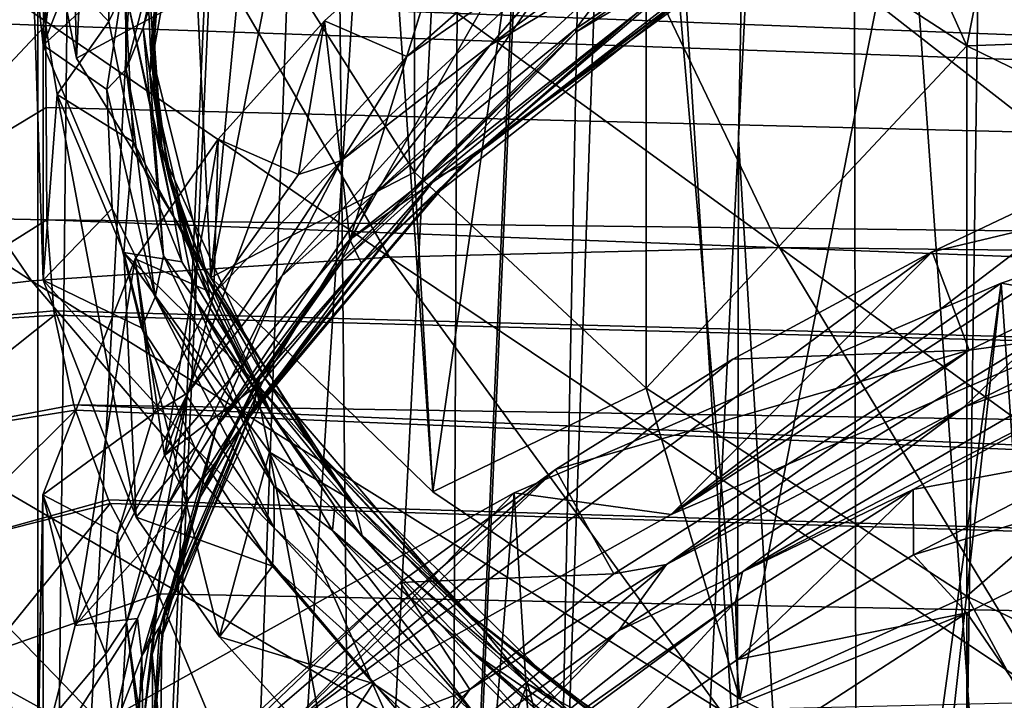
# Model space of a CAD drawing. Header units: metres. Extents: x -24 to 24, y -69 to 184.
# Tile 368 of 656: x -11.517 to -10.135, y 126.945 to 127.901. Entities that reach past the tile are written whole.
import ezdxf

# ---------------------------------------------------------------- set-up
doc = ezdxf.new("R2010")
doc.units = ezdxf.units.M
for name, color, linetype in [('1052', 7, 'CONTINUOUS'), ('1075', 7, 'CONTINUOUS'), ('1103', 7, 'CONTINUOUS'), ('1252', 7, 'CONTINUOUS'), ('1288', 7, 'CONTINUOUS'), ('1525', 7, 'CONTINUOUS'), ('1772', 7, 'CONTINUOUS'), ('1880', 7, 'CONTINUOUS'), ('2529', 7, 'CONTINUOUS'), ('2942', 7, 'CONTINUOUS'), ('367', 7, 'CONTINUOUS'), ('369', 7, 'CONTINUOUS'), ('373', 7, 'CONTINUOUS'), ('3745', 7, 'CONTINUOUS'), ('382', 7, 'CONTINUOUS'), ('3964', 2, 'CONTINUOUS'), ('3978', 7, 'CONTINUOUS'), ('417', 2, 'CONTINUOUS'), ('418', 3, 'CONTINUOUS'), ('419', 2, 'CONTINUOUS'), ('427', 2, 'CONTINUOUS'), ('434', 7, 'CONTINUOUS'), ('472', 7, 'CONTINUOUS'), ('475', 7, 'CONTINUOUS'), ('489', 7, 'CONTINUOUS'), ('490', 7, 'CONTINUOUS'), ('491', 7, 'CONTINUOUS'), ('513', 7, 'CONTINUOUS'), ('554', 2, 'CONTINUOUS'), ('563', 2, 'CONTINUOUS')]:
    doc.layers.add(name, color=color, linetype=linetype)

msp = doc.modelspace()

# ---------------------------------------------------------------- linework, layer by layer
at = {"layer": '1052'}
for points in [[(-11.159185, 127.996671, 220.529957), (-10.962562, 128.459011, 219.164473), (-10.962564, 127.686271, 219.37153)], [(-10.962562, 128.459011, 219.164473), (-10.637444, 128.155935, 218.033377), (-10.962564, 127.686271, 219.37153)], [(-10.962564, 127.686271, 219.37153), (-10.637444, 128.155935, 218.033377), (-10.637447, 127.383197, 218.24044)], [(-10.637444, 128.155935, 218.033377), (-10.187542, 127.863679, 216.942661), (-10.637447, 127.383197, 218.24044)], [(-10.637447, 127.383197, 218.24044), (-10.187542, 127.863679, 216.942661), (-10.187557, 127.090947, 217.149751)], [(-10.187542, 127.863679, 216.942661), (-9.618159, 127.585719, 215.905301), (-10.187557, 127.090947, 217.149751)], [(-10.187557, 127.090947, 217.149751), (-9.618159, 127.585719, 215.905301), (-9.618168, 126.812982, 216.112369)]]:
    msp.add_3dface(points, dxfattribs=at)
at = {"layer": '1075'}
for points in [[(-10.187542, 127.863679, 216.942661), (-10.637444, 128.155935, 218.033377), (-10.45872, 128.468851, 219.201197)], [(-10.127065, 128.169659, 218.084595), (-10.187542, 127.863679, 216.942661), (-10.45872, 128.468851, 219.201197)], [(-9.668103, 127.881972, 217.010933), (-10.187542, 127.863679, 216.942661), (-10.127065, 128.169659, 218.084595)], [(-9.618159, 127.585719, 215.905301), (-10.187542, 127.863679, 216.942661), (-9.668103, 127.881972, 217.010933)]]:
    msp.add_3dface(points, dxfattribs=at)
at = {"layer": '1103'}
for points in [[(-11.5, 128.157453, 221.743451), (-11.159185, 127.996671, 220.529957), (-11.437002, 127.846333, 220.582334)], [(-11.437002, 127.846333, 220.582334), (-11.159185, 127.996671, 220.529957), (-11.248697, 127.538621, 219.433938)], [(-11.159185, 127.996671, 220.529957), (-10.962564, 127.686271, 219.37153), (-11.248697, 127.538621, 219.433938)], [(-11.248697, 127.538621, 219.433938), (-10.962564, 127.686271, 219.37153), (-10.93715, 127.237689, 218.310845)], [(-10.962564, 127.686271, 219.37153), (-10.637447, 127.383197, 218.24044), (-10.93715, 127.237689, 218.310845)], [(-10.93715, 127.237689, 218.310845), (-10.637447, 127.383197, 218.24044), (-10.505773, 126.946835, 217.225361)], [(-10.637447, 127.383197, 218.24044), (-10.187557, 127.090947, 217.149751), (-10.505773, 126.946835, 217.225361)], [(-10.505773, 126.946835, 217.225361), (-10.187557, 127.090947, 217.149751), (-9.959292, 126.669244, 216.189378)], [(-10.187557, 127.090947, 217.149751), (-9.618168, 126.812982, 216.112369), (-9.959292, 126.669244, 216.189378)]]:
    msp.add_3dface(points, dxfattribs=at)
at = {"layer": '1252'}
for points in [[(-11.354155, 128.195066, 223.623474), (-11.369006, 127.970337, 222.606143), (-11.483809, 127.864701, 222.453432)], [(-10.866533, 127.721102, 225.414795), (-10.649604, 127.910661, 226.302717), (-10.42909, 128.038806, 226.531085)], [(-11.369006, 127.970337, 222.606143), (-11.394799, 127.802624, 222.011575), (-11.483809, 127.864701, 222.453432)], [(-11.053386, 127.591751, 225.180732), (-10.649604, 127.910661, 226.302717), (-10.866533, 127.721102, 225.414795)], [(-11.483809, 127.864701, 222.453432), (-11.387176, 127.635616, 221.419042), (-11.483967, 127.53465, 221.281882)], [(-11.394799, 127.802624, 222.011575), (-11.387176, 127.635616, 221.419042), (-11.483809, 127.864701, 222.453432)], [(-11.037241, 127.558186, 224.841051), (-11.053386, 127.591751, 225.180732), (-10.866533, 127.721102, 225.414795)], [(-11.387176, 127.635616, 221.419042), (-11.345983, 127.467712, 220.823865), (-11.483967, 127.53465, 221.281882)], [(-11.313654, 127.288594, 224.110849), (-11.053386, 127.591751, 225.180732), (-11.175098, 127.393347, 224.259722)], [(-11.175098, 127.393347, 224.259722), (-11.053386, 127.591751, 225.180732), (-11.037241, 127.558186, 224.841051)], [(-11.483967, 127.53465, 221.281882), (-11.270893, 127.299816, 220.22992), (-11.353281, 127.201999, 220.103747)], [(-11.345983, 127.467712, 220.823865), (-11.270893, 127.299816, 220.22992), (-11.483967, 127.53465, 221.281882)], [(-11.279961, 127.227062, 223.672018), (-11.313654, 127.288594, 224.110849), (-11.175098, 127.393347, 224.259722)], [(-11.270893, 127.299816, 220.22992), (-11.162233, 127.133007, 219.640659), (-11.353281, 127.201999, 220.103747)], [(-11.438861, 127.049883, 223.266257), (-11.313654, 127.288594, 224.110849), (-11.279961, 127.227062, 223.672018)], [(-11.351585, 127.059583, 223.078893), (-11.438861, 127.049883, 223.266257), (-11.279961, 127.227062, 223.672018)], [(-11.353281, 127.201999, 220.103747), (-11.162233, 127.133007, 219.640659), (-11.23643, 127.034004, 219.510134)], [(-11.162233, 127.133007, 219.640659), (-11.020618, 126.96813, 219.058926), (-11.23643, 127.034004, 219.510134)], [(-11.389484, 126.891506, 222.483162), (-11.492978, 126.837456, 222.513126), (-11.351585, 127.059583, 223.078893)], [(-11.492978, 126.837456, 222.513126), (-11.438861, 127.049883, 223.266257), (-11.351585, 127.059583, 223.078893)], [(-11.23643, 127.034004, 219.510134), (-11.020618, 126.96813, 219.058926), (-11.086684, 126.868342, 218.925691)], [(-11.020618, 126.96813, 219.058926), (-10.846375, 126.805431, 218.485927), (-11.086684, 126.868342, 218.925691)]]:
    msp.add_3dface(points, dxfattribs=at)
at = {"layer": '1288'}
for points in [[(-10.736153, 127.88286, 225.564659), (-10.28173, 128.195193, 226.660963), (-10.736004, 127.887811, 225.563791)], [(-10.736004, 127.887811, 225.563791), (-10.28173, 128.195193, 226.660963), (-10.281459, 128.200183, 226.660233)], [(-11.064645, 127.559904, 224.427289), (-10.736153, 127.88286, 225.564659), (-11.064609, 127.564778, 224.426152)], [(-11.064609, 127.564778, 224.426152), (-10.736153, 127.88286, 225.564659), (-10.736004, 127.887811, 225.563791)], [(-11.180435, 127.395585, 223.847196), (-11.064645, 127.559904, 224.427289), (-11.180428, 127.400427, 223.845944)], [(-11.180428, 127.400427, 223.845944), (-11.064645, 127.559904, 224.427289), (-11.064609, 127.564778, 224.426152)], [(-11.263358, 127.235022, 223.260956), (-11.180435, 127.395585, 223.847196), (-11.180428, 127.400427, 223.845944)], [(-11.263354, 127.230202, 223.262285), (-11.180435, 127.395585, 223.847196), (-11.263358, 127.235022, 223.260956)], [(-11.313264, 127.068892, 222.672441), (-11.313261, 127.064078, 222.673791), (-11.263358, 127.235022, 223.260956)], [(-11.313261, 127.064078, 222.673791), (-11.263354, 127.230202, 223.262285), (-11.263358, 127.235022, 223.260956)], [(-11.33, 126.90177, 222.07991), (-11.313261, 127.064078, 222.673791), (-11.313264, 127.068892, 222.672441)], [(-11.33, 126.896941, 222.081204), (-11.313261, 127.064078, 222.673791), (-11.33, 126.90177, 222.07991)]]:
    msp.add_3dface(points, dxfattribs=at)
at = {"layer": '1525'}
for points in [[(-11.329631, 127.892526, 221.909139), (-11.307331, 128.06218, 222.5106), (-11.317915, 128.014547, 222.323353)], [(-11.329564, 127.845546, 221.724128), (-11.329631, 127.892526, 221.909139), (-11.317915, 128.014547, 222.323353)], [(-11.317392, 127.722636, 221.306758), (-11.329631, 127.892526, 221.909139), (-11.329564, 127.845546, 221.724128)], [(-11.307043, 127.676813, 221.125928), (-11.317392, 127.722636, 221.306758), (-11.329564, 127.845546, 221.724128)], [(-11.270812, 127.553601, 220.707865), (-11.317392, 127.722636, 221.306758), (-11.307043, 127.676813, 221.125928)], [(-11.25059, 127.508813, 220.530938), (-11.270812, 127.553601, 220.707865), (-11.307043, 127.676813, 221.125928)], [(-11.189773, 127.384801, 220.110755), (-11.270812, 127.553601, 220.707865), (-11.25059, 127.508813, 220.530938)], [(-11.159969, 127.341024, 219.937728), (-11.189773, 127.384801, 220.110755), (-11.25059, 127.508813, 220.530938)], [(-11.074371, 127.216891, 219.517896), (-11.189773, 127.384801, 220.110755), (-11.159969, 127.341024, 219.937728)], [(-11.035541, 127.174494, 219.350039), (-11.074371, 127.216891, 219.517896), (-11.159969, 127.341024, 219.937728)], [(-10.92531, 127.050954, 218.932988), (-11.074371, 127.216891, 219.517896), (-11.035541, 127.174494, 219.350039)], [(-10.87798, 127.010083, 218.770771), (-10.92531, 127.050954, 218.932988), (-11.035541, 127.174494, 219.350039)], [(-10.742912, 126.887278, 218.35698), (-10.92531, 127.050954, 218.932988), (-10.87798, 127.010083, 218.770771)], [(-10.687433, 126.847912, 218.200315), (-10.742912, 126.887278, 218.35698), (-10.87798, 127.010083, 218.770771)]]:
    msp.add_3dface(points, dxfattribs=at)
at = {"layer": '1772'}
for points in [[(-11.391856, 128.066361, 222.086233), (-11.499388, 128.0088, 221.660474), (-11.39171, 127.8981, 221.489028)], [(-10.907377, 128.061914, 225.541652), (-11.088961, 127.898867, 224.967352), (-10.973542, 127.848644, 225.008782)], [(-10.788034, 128.012185, 225.584432), (-10.907377, 128.061914, 225.541652), (-10.973542, 127.848644, 225.008782)], [(-11.499388, 128.0088, 221.660474), (-11.464294, 127.795302, 220.903026), (-11.39171, 127.8981, 221.489028)], [(-11.39171, 127.8981, 221.489028), (-11.464294, 127.795302, 220.903026), (-11.357568, 127.729135, 220.890019)], [(-11.088961, 127.898867, 224.967352), (-11.238401, 127.732992, 224.382144), (-11.125724, 127.683021, 224.424839)], [(-10.973542, 127.848644, 225.008782), (-11.088961, 127.898867, 224.967352), (-11.125724, 127.683021, 224.424839)], [(-11.464294, 127.795302, 220.903026), (-11.370538, 127.573722, 220.118445), (-11.357568, 127.729135, 220.890019)], [(-11.357568, 127.729135, 220.890019), (-11.370538, 127.573722, 220.118445), (-11.289311, 127.560408, 220.292779)], [(-11.238401, 127.732992, 224.382144), (-11.354943, 127.564656, 223.78731), (-11.244159, 127.515964, 223.83489)], [(-11.125724, 127.683021, 224.424839), (-11.238401, 127.732992, 224.382144), (-11.244159, 127.515964, 223.83489)], [(-9.562985, 127.734891, 228.273575), (-10.235805, 127.574766, 227.4165), (-10.183968, 127.436601, 227.231284)], [(-9.925321, 127.721865, 227.943127), (-10.235805, 127.574766, 227.4165), (-9.562985, 127.734891, 228.273575)], [(-11.289311, 127.560408, 220.292779), (-11.370538, 127.573722, 220.118445), (-11.187034, 127.39251, 219.699404)], [(-11.370538, 127.573722, 220.118445), (-11.166274, 127.293256, 219.127661), (-11.187034, 127.39251, 219.699404)], [(-10.235805, 127.574766, 227.4165), (-10.515785, 127.423658, 226.87483), (-10.183968, 127.436601, 227.231284)], [(-11.354943, 127.564656, 223.78731), (-11.484297, 127.233114, 222.61308), (-11.32879, 127.347751, 223.239917)], [(-11.244159, 127.515964, 223.83489), (-11.354943, 127.564656, 223.78731), (-11.32879, 127.347751, 223.239917)], [(-10.183968, 127.436601, 227.231284), (-10.764854, 127.268775, 226.318952), (-10.683011, 127.122193, 226.12846)], [(-10.515785, 127.423658, 226.87483), (-10.764854, 127.268775, 226.318952), (-10.183968, 127.436601, 227.231284)], [(-11.187034, 127.39251, 219.699404), (-11.166274, 127.293256, 219.127661), (-11.050941, 127.225968, 219.111761)], [(-11.32879, 127.347751, 223.239917), (-11.484297, 127.233114, 222.61308), (-11.379479, 127.178656, 222.640897)], [(-11.166274, 127.293256, 219.127661), (-10.804054, 126.968345, 217.98324), (-11.050941, 127.225968, 219.111761)], [(-10.764854, 127.268775, 226.318952), (-10.982822, 127.1101, 225.748802), (-10.683011, 127.122193, 226.12846)], [(-11.379479, 127.178656, 222.640897), (-11.484297, 127.233114, 222.61308), (-11.396003, 127.009997, 222.042493)], [(-11.484297, 127.233114, 222.61308), (-11.483892, 126.90519, 221.449076), (-11.396003, 127.009997, 222.042493)], [(-11.050941, 127.225968, 219.111761), (-10.804054, 126.968345, 217.98324), (-10.881405, 127.061351, 218.531861)], [(-10.683011, 127.122193, 226.12846), (-10.982822, 127.1101, 225.748802), (-10.884877, 126.959996, 225.558026)], [(-10.982822, 127.1101, 225.748802), (-11.309852, 126.797338, 224.623163), (-10.884877, 126.959996, 225.558026)], [(-10.881405, 127.061351, 218.531861), (-10.804054, 126.968345, 217.98324), (-10.678984, 126.899246, 217.961768)], [(-11.396003, 127.009997, 222.042493), (-11.483892, 126.90519, 221.449076), (-11.37861, 126.84143, 221.444443)], [(-10.804054, 126.968345, 217.98324), (-10.571565, 126.807641, 217.418632), (-10.678984, 126.899246, 217.961768)], [(-10.884877, 126.959996, 225.558026), (-11.309852, 126.797338, 224.623163), (-11.053769, 126.795363, 224.978051)]]:
    msp.add_3dface(points, dxfattribs=at)
at = {"layer": '1880'}
for points in [[(-10.736004, 127.887811, 225.563791), (-10.281459, 128.200183, 226.660233), (-10.669194, 127.976458, 225.752633)], [(-10.43251, 128.182817, 226.358861), (-10.856731, 127.864509, 225.240421), (-10.669194, 127.976458, 225.752633)], [(-10.43251, 128.182817, 226.358861), (-10.71581, 128.027071, 225.711299), (-10.856731, 127.864509, 225.240421)], [(-11.289566, 128.17867, 222.781193), (-11.341447, 128.039426, 222.168143), (-11.333093, 127.858846, 221.647439)], [(-11.317915, 128.014547, 222.323353), (-11.289566, 128.17867, 222.781193), (-11.333093, 127.858846, 221.647439)], [(-11.391856, 128.066361, 222.086233), (-11.39171, 127.8981, 221.489028), (-11.369067, 127.945466, 221.732882)], [(-11.341447, 128.039426, 222.168143), (-11.369067, 127.945466, 221.732882), (-11.319831, 127.719956, 221.035406)], [(-11.341447, 128.039426, 222.168143), (-11.319831, 127.719956, 221.035406), (-11.333093, 127.858846, 221.647439)], [(-10.71581, 128.027071, 225.711299), (-11.065034, 127.702803, 224.569597), (-10.856731, 127.864509, 225.240421)], [(-10.71581, 128.027071, 225.711299), (-10.973542, 127.848644, 225.008782), (-11.065034, 127.702803, 224.569597)], [(-10.788034, 128.012185, 225.584432), (-10.973542, 127.848644, 225.008782), (-10.71581, 128.027071, 225.711299)], [(-11.329564, 127.845546, 221.724128), (-11.317915, 128.014547, 222.323353), (-11.333093, 127.858846, 221.647439)], [(-10.669194, 127.976458, 225.752633), (-10.856731, 127.864509, 225.240421), (-11.021096, 127.654042, 224.617774)], [(-10.736004, 127.887811, 225.563791), (-10.669194, 127.976458, 225.752633), (-11.021096, 127.654042, 224.617774)], [(-11.39171, 127.8981, 221.489028), (-11.357568, 127.729135, 220.890019), (-11.369067, 127.945466, 221.732882)], [(-11.369067, 127.945466, 221.732882), (-11.300319, 127.623527, 220.59179), (-11.319831, 127.719956, 221.035406)], [(-11.369067, 127.945466, 221.732882), (-11.357568, 127.729135, 220.890019), (-11.300319, 127.623527, 220.59179)], [(-11.064609, 127.564778, 224.426152), (-10.736004, 127.887811, 225.563791), (-11.021096, 127.654042, 224.617774)], [(-10.856731, 127.864509, 225.240421), (-11.148935, 127.54028, 224.097467), (-11.021096, 127.654042, 224.617774)], [(-10.856731, 127.864509, 225.240421), (-11.065034, 127.702803, 224.569597), (-11.148935, 127.54028, 224.097467)], [(-11.333093, 127.858846, 221.647439), (-11.319831, 127.719956, 221.035406), (-11.253686, 127.538297, 220.511641)], [(-11.307043, 127.676813, 221.125928), (-11.333093, 127.858846, 221.647439), (-11.253686, 127.538297, 220.511641)], [(-11.307043, 127.676813, 221.125928), (-11.329564, 127.845546, 221.724128), (-11.333093, 127.858846, 221.647439)], [(-10.973542, 127.848644, 225.008782), (-11.125724, 127.683021, 224.424839), (-11.065034, 127.702803, 224.569597)], [(-11.357568, 127.729135, 220.890019), (-11.289311, 127.560408, 220.292779), (-11.300319, 127.623527, 220.59179)], [(-9.562985, 127.734891, 228.273575), (-10.183968, 127.436601, 227.231284), (-10.095413, 127.448469, 227.346816)], [(-11.319831, 127.719956, 221.035406), (-11.172937, 127.397324, 219.893821), (-11.253686, 127.538297, 220.511641)], [(-11.319831, 127.719956, 221.035406), (-11.300319, 127.623527, 220.59179), (-11.172937, 127.397324, 219.893821)], [(-11.065034, 127.702803, 224.569597), (-11.280923, 127.376535, 223.417099), (-11.148935, 127.54028, 224.097467)], [(-11.065034, 127.702803, 224.569597), (-11.244159, 127.515964, 223.83489), (-11.280923, 127.376535, 223.417099)], [(-11.125724, 127.683021, 224.424839), (-11.244159, 127.515964, 223.83489), (-11.065034, 127.702803, 224.569597)], [(-11.25059, 127.508813, 220.530938), (-11.307043, 127.676813, 221.125928), (-11.253686, 127.538297, 220.511641)], [(-9.582483, 127.655694, 228.170686), (-10.191676, 127.356216, 227.124155), (-9.971124, 127.434674, 227.516465)], [(-9.582483, 127.655694, 228.170686), (-10.095413, 127.448469, 227.346816), (-10.191676, 127.356216, 227.124155)], [(-11.021096, 127.654042, 224.617774), (-11.148935, 127.54028, 224.097467), (-11.240616, 127.329378, 223.471277)], [(-11.064609, 127.564778, 224.426152), (-11.021096, 127.654042, 224.617774), (-11.240616, 127.329378, 223.471277)], [(-11.300319, 127.623527, 220.59179), (-11.102576, 127.29761, 219.439981), (-11.172937, 127.397324, 219.893821)], [(-11.300319, 127.623527, 220.59179), (-11.187034, 127.39251, 219.699404), (-11.102576, 127.29761, 219.439981)], [(-11.289311, 127.560408, 220.292779), (-11.187034, 127.39251, 219.699404), (-11.300319, 127.623527, 220.59179)], [(-11.180428, 127.400427, 223.845944), (-11.064609, 127.564778, 224.426152), (-11.240616, 127.329378, 223.471277)], [(-11.148935, 127.54028, 224.097467), (-11.309974, 127.21717, 222.954607), (-11.240616, 127.329378, 223.471277)], [(-11.148935, 127.54028, 224.097467), (-11.280923, 127.376535, 223.417099), (-11.309974, 127.21717, 222.954607)], [(-11.253686, 127.538297, 220.511641), (-11.172937, 127.397324, 219.893821), (-11.045724, 127.213816, 219.36544)], [(-11.159969, 127.341024, 219.937728), (-11.253686, 127.538297, 220.511641), (-11.045724, 127.213816, 219.36544)], [(-11.159969, 127.341024, 219.937728), (-11.25059, 127.508813, 220.530938), (-11.253686, 127.538297, 220.511641)], [(-11.244159, 127.515964, 223.83489), (-11.32879, 127.347751, 223.239917), (-11.280923, 127.376535, 223.417099)], [(-10.095413, 127.448469, 227.346816), (-10.608822, 127.135503, 226.249648), (-10.191676, 127.356216, 227.124155)], [(-10.095413, 127.448469, 227.346816), (-10.183968, 127.436601, 227.231284), (-10.608822, 127.135503, 226.249648)], [(-10.183968, 127.436601, 227.231284), (-10.683011, 127.122193, 226.12846), (-10.608822, 127.135503, 226.249648)], [(-9.971124, 127.434674, 227.516465), (-10.502238, 127.12539, 226.433063), (-9.981827, 127.394258, 227.497265)], [(-9.971124, 127.434674, 227.516465), (-10.191676, 127.356216, 227.124155), (-10.502238, 127.12539, 226.433063)], [(-11.263358, 127.235022, 223.260956), (-11.180428, 127.400427, 223.845944), (-11.240616, 127.329378, 223.471277)], [(-11.172937, 127.397324, 219.893821), (-10.895245, 127.072838, 218.749561), (-11.045724, 127.213816, 219.36544)], [(-11.172937, 127.397324, 219.893821), (-11.102576, 127.29761, 219.439981), (-10.895245, 127.072838, 218.749561)], [(-9.981827, 127.394258, 227.497265), (-10.502238, 127.12539, 226.433063), (-10.262557, 127.240577, 226.959405)], [(-11.187034, 127.39251, 219.699404), (-11.050941, 127.225968, 219.111761), (-11.102576, 127.29761, 219.439981)], [(-11.280923, 127.376535, 223.417099), (-11.379479, 127.178656, 222.640897), (-11.366998, 127.054163, 222.274782)], [(-11.32879, 127.347751, 223.239917), (-11.379479, 127.178656, 222.640897), (-11.280923, 127.376535, 223.417099)], [(-11.280923, 127.376535, 223.417099), (-11.366998, 127.054163, 222.274782), (-11.309974, 127.21717, 222.954607)], [(-10.191676, 127.356216, 227.124155), (-10.676147, 127.042545, 226.02382), (-10.502238, 127.12539, 226.433063)], [(-10.191676, 127.356216, 227.124155), (-10.608822, 127.135503, 226.249648), (-10.676147, 127.042545, 226.02382)], [(-11.035541, 127.174494, 219.350039), (-11.159969, 127.341024, 219.937728), (-11.045724, 127.213816, 219.36544)], [(-11.240616, 127.329378, 223.471277), (-11.309974, 127.21717, 222.954607), (-11.331085, 127.008526, 222.334621)], [(-11.263358, 127.235022, 223.260956), (-11.240616, 127.329378, 223.471277), (-11.331085, 127.008526, 222.334621)], [(-11.102576, 127.29761, 219.439981), (-10.77173, 126.972635, 218.295283), (-10.895245, 127.072838, 218.749561)], [(-11.102576, 127.29761, 219.439981), (-10.881405, 127.061351, 218.531861), (-10.77173, 126.972635, 218.295283)], [(-11.050941, 127.225968, 219.111761), (-10.881405, 127.061351, 218.531861), (-11.102576, 127.29761, 219.439981)], [(-11.313264, 127.068892, 222.672441), (-11.263358, 127.235022, 223.260956), (-11.331085, 127.008526, 222.334621)], [(-10.262557, 127.240577, 226.959405), (-10.502238, 127.12539, 226.433063), (-10.51197, 127.083154, 226.407403)], [(-11.309974, 127.21717, 222.954607), (-11.366998, 127.054163, 222.274782), (-11.345001, 126.897572, 221.821512)], [(-11.309974, 127.21717, 222.954607), (-11.345001, 126.897572, 221.821512), (-11.331085, 127.008526, 222.334621)], [(-11.045724, 127.213816, 219.36544), (-10.895245, 127.072838, 218.749561), (-10.705502, 126.890918, 218.228563)], [(-11.035541, 127.174494, 219.350039), (-11.045724, 127.213816, 219.36544), (-10.705502, 126.890918, 218.228563)], [(-11.379479, 127.178656, 222.640897), (-11.396003, 127.009997, 222.042493), (-11.366998, 127.054163, 222.274782)], [(-10.87798, 127.010083, 218.770771), (-11.035541, 127.174494, 219.350039), (-10.705502, 126.890918, 218.228563)], [(-10.608822, 127.135503, 226.249648), (-10.991057, 126.812797, 225.114353), (-10.676147, 127.042545, 226.02382)], [(-10.608822, 127.135503, 226.249648), (-10.884877, 126.959996, 225.558026), (-10.991057, 126.812797, 225.114353)], [(-10.683011, 127.122193, 226.12846), (-10.884877, 126.959996, 225.558026), (-10.608822, 127.135503, 226.249648)], [(-10.502238, 127.12539, 226.433063), (-10.903967, 126.805539, 225.308622), (-10.51197, 127.083154, 226.407403)], [(-10.502238, 127.12539, 226.433063), (-10.676147, 127.042545, 226.02382), (-10.903967, 126.805539, 225.308622)], [(-10.51197, 127.083154, 226.407403), (-10.903967, 126.805539, 225.308622), (-10.729328, 126.922455, 225.842889)], [(-11.33, 126.90177, 222.07991), (-11.313264, 127.068892, 222.672441), (-11.331085, 127.008526, 222.334621)], [(-10.895245, 127.072838, 218.749561), (-10.485391, 126.753606, 217.627455), (-10.705502, 126.890918, 218.228563)], [(-10.895245, 127.072838, 218.749561), (-10.77173, 126.972635, 218.295283), (-10.485391, 126.753606, 217.627455)], [(-10.881405, 127.061351, 218.531861), (-10.678984, 126.899246, 217.961768), (-10.77173, 126.972635, 218.295283)], [(-11.396003, 127.009997, 222.042493), (-11.37861, 126.84143, 221.444443), (-11.366998, 127.054163, 222.274782)], [(-11.366998, 127.054163, 222.274782), (-11.37861, 126.84143, 221.444443), (-11.329086, 126.732764, 221.135215)], [(-11.366998, 127.054163, 222.274782), (-11.329086, 126.732764, 221.135215), (-11.345001, 126.897572, 221.821512)], [(-10.676147, 127.042545, 226.02382), (-11.029824, 126.72033, 224.889643), (-10.903967, 126.805539, 225.308622)], [(-10.676147, 127.042545, 226.02382), (-10.991057, 126.812797, 225.114353), (-11.029824, 126.72033, 224.889643)], [(-11.331085, 127.008526, 222.334621), (-11.345001, 126.897572, 221.821512), (-11.298382, 126.688839, 221.201255)], [(-11.33, 126.90177, 222.07991), (-11.331085, 127.008526, 222.334621), (-11.298382, 126.688839, 221.201255)], [(-10.687433, 126.847912, 218.200315), (-10.87798, 127.010083, 218.770771), (-10.705502, 126.890918, 218.228563)], [(-10.77173, 126.972635, 218.295283), (-10.30826, 126.655257, 217.181087), (-10.485391, 126.753606, 217.627455)], [(-10.77173, 126.972635, 218.295283), (-10.678984, 126.899246, 217.961768), (-10.30826, 126.655257, 217.181087)], [(-10.884877, 126.959996, 225.558026), (-11.053769, 126.795363, 224.978051), (-10.991057, 126.812797, 225.114353)]]:
    msp.add_3dface(points, dxfattribs=at)
at = {"layer": '2529'}
for points in [[(-11.343427, 127.888936, 222.139712), (-11.248722, 128.210113, 223.277496), (-11.277095, 128.144474, 222.925644)], [(-11.343427, 127.888936, 222.139712), (-11.285029, 128.152215, 223.17467), (-11.248722, 128.210113, 223.277496)], [(-10.28173, 128.195193, 226.660963), (-10.736153, 127.88286, 225.564659), (-10.54272, 127.998713, 226.094324)], [(-11.36749, 127.831096, 222.036727), (-11.369006, 127.970337, 222.606143), (-11.285029, 128.152215, 223.17467)], [(-11.36749, 127.831096, 222.036727), (-11.285029, 128.152215, 223.17467), (-11.343427, 127.888936, 222.139712)], [(-11.334278, 127.825443, 221.794867), (-11.343427, 127.888936, 222.139712), (-11.277095, 128.144474, 222.925644)], [(-11.329631, 127.892526, 221.909139), (-11.334278, 127.825443, 221.794867), (-11.277095, 128.144474, 222.925644)], [(-11.307331, 128.06218, 222.5106), (-11.329631, 127.892526, 221.909139), (-11.277095, 128.144474, 222.925644)], [(-10.866533, 127.721102, 225.414795), (-10.42909, 128.038806, 226.531085), (-10.52894, 127.975446, 226.233098)], [(-10.896013, 127.695931, 225.148777), (-10.485993, 128.015493, 226.272049), (-10.54272, 127.998713, 226.094324)], [(-10.896013, 127.695931, 225.148777), (-10.52894, 127.975446, 226.233098), (-10.485993, 128.015493, 226.272049)], [(-10.931855, 127.679231, 224.97086), (-10.896013, 127.695931, 225.148777), (-10.54272, 127.998713, 226.094324)], [(-10.736153, 127.88286, 225.564659), (-10.931855, 127.679231, 224.97086), (-10.54272, 127.998713, 226.094324)], [(-10.93301, 127.655207, 225.107139), (-10.52894, 127.975446, 226.233098), (-10.896013, 127.695931, 225.148777)], [(-10.93301, 127.655207, 225.107139), (-10.866533, 127.721102, 225.414795), (-10.52894, 127.975446, 226.233098)], [(-11.394799, 127.802624, 222.011575), (-11.369006, 127.970337, 222.606143), (-11.36749, 127.831096, 222.036727)], [(-11.329631, 127.892526, 221.909139), (-11.317392, 127.722636, 221.306758), (-11.334278, 127.825443, 221.794867)], [(-11.314823, 127.569091, 221.005689), (-11.36749, 127.831096, 222.036727), (-11.343427, 127.888936, 222.139712)], [(-11.314823, 127.569091, 221.005689), (-11.343427, 127.888936, 222.139712), (-11.334278, 127.825443, 221.794867)], [(-10.736153, 127.88286, 225.564659), (-11.064645, 127.559904, 224.427289), (-10.931855, 127.679231, 224.97086)], [(-11.326927, 127.510821, 220.901169), (-11.394799, 127.802624, 222.011575), (-11.36749, 127.831096, 222.036727)], [(-11.326927, 127.510821, 220.901169), (-11.36749, 127.831096, 222.036727), (-11.314823, 127.569091, 221.005689)], [(-11.269468, 127.506258, 220.663657), (-11.314823, 127.569091, 221.005689), (-11.334278, 127.825443, 221.794867)], [(-11.270812, 127.553601, 220.707865), (-11.269468, 127.506258, 220.663657), (-11.334278, 127.825443, 221.794867)], [(-11.317392, 127.722636, 221.306758), (-11.270812, 127.553601, 220.707865), (-11.334278, 127.825443, 221.794867)], [(-11.387176, 127.635616, 221.419042), (-11.394799, 127.802624, 222.011575), (-11.326927, 127.510821, 220.901169)], [(-11.037241, 127.558186, 224.841051), (-10.866533, 127.721102, 225.414795), (-10.93301, 127.655207, 225.107139)], [(-11.173605, 127.371119, 224.003358), (-10.896013, 127.695931, 225.148777), (-10.931855, 127.679231, 224.97086)], [(-11.173605, 127.371119, 224.003358), (-10.93301, 127.655207, 225.107139), (-10.896013, 127.695931, 225.148777)], [(-11.189324, 127.355464, 223.828661), (-11.173605, 127.371119, 224.003358), (-10.931855, 127.679231, 224.97086)], [(-11.180435, 127.395585, 223.847196), (-11.189324, 127.355464, 223.828661), (-10.931855, 127.679231, 224.97086)], [(-11.064645, 127.559904, 224.427289), (-11.180435, 127.395585, 223.847196), (-10.931855, 127.679231, 224.97086)], [(-11.204589, 127.330017, 223.960092), (-10.93301, 127.655207, 225.107139), (-11.173605, 127.371119, 224.003358)], [(-11.204589, 127.330017, 223.960092), (-11.037241, 127.558186, 224.841051), (-10.93301, 127.655207, 225.107139)], [(-11.345983, 127.467712, 220.823865), (-11.387176, 127.635616, 221.419042), (-11.326927, 127.510821, 220.901169)], [(-11.160311, 127.245885, 219.86229), (-11.326927, 127.510821, 220.901169), (-11.314823, 127.569091, 221.005689)], [(-11.160311, 127.245885, 219.86229), (-11.314823, 127.569091, 221.005689), (-11.269468, 127.506258, 220.663657)], [(-11.270812, 127.553601, 220.707865), (-11.189773, 127.384801, 220.110755), (-11.269468, 127.506258, 220.663657)], [(-11.175098, 127.393347, 224.259722), (-11.037241, 127.558186, 224.841051), (-11.204589, 127.330017, 223.960092)], [(-11.159788, 127.186908, 219.755532), (-11.345983, 127.467712, 220.823865), (-11.326927, 127.510821, 220.901169)], [(-11.159788, 127.186908, 219.755532), (-11.326927, 127.510821, 220.901169), (-11.160311, 127.245885, 219.86229)], [(-11.077628, 127.183148, 219.521824), (-11.160311, 127.245885, 219.86229), (-11.269468, 127.506258, 220.663657)], [(-11.074371, 127.216891, 219.517896), (-11.077628, 127.183148, 219.521824), (-11.269468, 127.506258, 220.663657)], [(-11.189773, 127.384801, 220.110755), (-11.074371, 127.216891, 219.517896), (-11.269468, 127.506258, 220.663657)], [(-11.270893, 127.299816, 220.22992), (-11.345983, 127.467712, 220.823865), (-11.159788, 127.186908, 219.755532)], [(-11.279961, 127.227062, 223.672018), (-11.175098, 127.393347, 224.259722), (-11.204589, 127.330017, 223.960092)], [(-11.180435, 127.395585, 223.847196), (-11.263354, 127.230202, 223.262285), (-11.189324, 127.355464, 223.828661)], [(-11.320154, 127.048185, 222.860691), (-11.173605, 127.371119, 224.003358), (-11.189324, 127.355464, 223.828661)], [(-11.320154, 127.048185, 222.860691), (-11.204589, 127.330017, 223.960092), (-11.173605, 127.371119, 224.003358)], [(-11.317161, 127.034399, 222.692167), (-11.320154, 127.048185, 222.860691), (-11.189324, 127.355464, 223.828661)], [(-11.263354, 127.230202, 223.262285), (-11.317161, 127.034399, 222.692167), (-11.189324, 127.355464, 223.828661)], [(-11.345284, 127.006997, 222.816834), (-11.204589, 127.330017, 223.960092), (-11.320154, 127.048185, 222.860691)], [(-11.345284, 127.006997, 222.816834), (-11.279961, 127.227062, 223.672018), (-11.204589, 127.330017, 223.960092)], [(-11.162233, 127.133007, 219.640659), (-11.270893, 127.299816, 220.22992), (-11.159788, 127.186908, 219.755532)], [(-10.874539, 126.921206, 218.717564), (-11.160311, 127.245885, 219.86229), (-11.077628, 127.183148, 219.521824)], [(-10.874539, 126.921206, 218.717564), (-11.159788, 127.186908, 219.755532), (-11.160311, 127.245885, 219.86229)], [(-11.263354, 127.230202, 223.262285), (-11.313261, 127.064078, 222.673791), (-11.317161, 127.034399, 222.692167)], [(-11.351585, 127.059583, 223.078893), (-11.279961, 127.227062, 223.672018), (-11.345284, 127.006997, 222.816834)], [(-11.074371, 127.216891, 219.517896), (-10.92531, 127.050954, 218.932988), (-11.077628, 127.183148, 219.521824)], [(-10.861071, 126.862194, 218.610911), (-11.162233, 127.133007, 219.640659), (-11.159788, 127.186908, 219.755532)], [(-10.861071, 126.862194, 218.610911), (-11.159788, 127.186908, 219.755532), (-10.874539, 126.921206, 218.717564)], [(-10.754592, 126.860695, 218.386074), (-10.874539, 126.921206, 218.717564), (-11.077628, 127.183148, 219.521824)], [(-10.92531, 127.050954, 218.932988), (-10.754592, 126.860695, 218.386074), (-11.077628, 127.183148, 219.521824)], [(-11.020618, 126.96813, 219.058926), (-11.162233, 127.133007, 219.640659), (-10.861071, 126.862194, 218.610911)], [(-11.313261, 127.064078, 222.673791), (-11.33, 126.896941, 222.081204), (-11.317161, 127.034399, 222.692167)], [(-11.389484, 126.891506, 222.483162), (-11.351585, 127.059583, 223.078893), (-11.345284, 127.006997, 222.816834)], [(-11.341205, 126.728403, 221.726845), (-11.345284, 127.006997, 222.816834), (-11.320154, 127.048185, 222.860691)], [(-11.341205, 126.728403, 221.726845), (-11.320154, 127.048185, 222.860691), (-11.317161, 127.034399, 222.692167)], [(-10.92531, 127.050954, 218.932988), (-10.742912, 126.887278, 218.35698), (-10.754592, 126.860695, 218.386074)], [(-11.321203, 126.715911, 221.562923), (-11.341205, 126.728403, 221.726845), (-11.317161, 127.034399, 222.692167)], [(-11.33, 126.896941, 222.081204), (-11.321203, 126.715911, 221.562923), (-11.317161, 127.034399, 222.692167)], [(-11.360764, 126.686955, 221.681937), (-11.389484, 126.891506, 222.483162), (-11.345284, 127.006997, 222.816834)], [(-11.360764, 126.686955, 221.681937), (-11.345284, 127.006997, 222.816834), (-11.341205, 126.728403, 221.726845)], [(-10.846375, 126.805431, 218.485927), (-11.020618, 126.96813, 219.058926), (-10.861071, 126.862194, 218.610911)]]:
    msp.add_3dface(points, dxfattribs=at)
at = {"layer": '2942'}
for points in [[(-10.262236, 127.149007, 226.984651), (-9.618168, 127.345537, 227.952335), (-9.9843, 127.292396, 227.519788)], [(-10.187557, 127.067571, 226.914953), (-9.618168, 127.345537, 227.952335), (-10.262236, 127.149007, 226.984651)], [(-10.509412, 127.001929, 226.435749), (-10.187557, 127.067571, 226.914953), (-10.262236, 127.149007, 226.984651)], [(-10.725148, 126.851573, 225.874614), (-10.187557, 127.067571, 226.914953), (-10.509412, 127.001929, 226.435749)], [(-10.637447, 126.775322, 225.824265), (-10.187557, 127.067571, 226.914953), (-10.725148, 126.851573, 225.874614)]]:
    msp.add_3dface(points, dxfattribs=at)
at = {"layer": '367'}
for points in [[(-11.491315, 145.2, -21.354442), (-13.359252, -68.3, -20.238401), (-13.359252, 145.2, -20.238401)], [(-11.491315, -68.3, -21.354442), (-13.359252, -68.3, -20.238401), (-11.491315, 145.2, -21.354442)], [(-9.530857, 145.2, -22.298548), (-11.491315, -68.3, -21.354442), (-11.491315, 145.2, -21.354442)], [(-9.530857, -68.3, -22.298548), (-11.491315, -68.3, -21.354442), (-9.530857, 145.2, -22.298548)]]:
    msp.add_3dface(points, dxfattribs=at)
at = {"layer": '369'}
for points in [[(-11.491315, 145.2, 21.354442), (-13.359252, 145.2, 20.238401), (-11.572678, 125.225229, 21.310458)], [(-10.064338, 125.258611, 22.062901), (-11.491315, 145.2, 21.354442), (-11.572678, 125.225229, 21.310458)], [(-9.530857, 145.2, 22.298548), (-11.491315, 145.2, 21.354442), (-10.064338, 125.258611, 22.062901)]]:
    msp.add_3dface(points, dxfattribs=at)
at = {"layer": '373'}
for points in [[(-9.910296, 146.231697, 239.480891), (-10.328978, 116.926977, 31.027877), (-10.371125, 146.193885, 239.279016)], [(-9.696216, 116.980607, 31.318408), (-10.328978, 116.926977, 31.027877), (-9.910296, 146.231697, 239.480891)], [(-10.371125, 146.193885, 239.279016), (-10.953393, 116.8701, 30.718679), (-10.819862, 146.15236, 239.051894)], [(-10.328978, 116.926977, 31.027877), (-10.953393, 116.8701, 30.718679), (-10.371125, 146.193885, 239.279016)], [(-10.819862, 146.15236, 239.051894), (-10.953393, 116.8701, 30.718679), (-11.254964, 146.107306, 238.800343)], [(-11.254964, 146.107306, 238.800343), (-11.569929, 116.809948, 30.390482), (-11.674975, 146.058917, 238.525261)], [(-10.953393, 116.8701, 30.718679), (-11.569929, 116.809948, 30.390482), (-11.254964, 146.107306, 238.800343)]]:
    msp.add_3dface(points, dxfattribs=at)
at = {"layer": '3745'}
for points in [[(-9.618159, 126.234726, 228.249991), (-9.618168, 127.345537, 227.952335), (-10.187557, 127.067571, 226.914953)], [(-10.187542, 125.956766, 227.21263), (-10.187557, 127.067571, 226.914953), (-10.637447, 126.775322, 225.824265)], [(-10.187542, 125.956766, 227.21263), (-9.618159, 126.234726, 228.249991), (-10.187557, 127.067571, 226.914953)]]:
    msp.add_3dface(points, dxfattribs=at)
at = {"layer": '382'}
for points in [[(-10.793924, 128.298305, 240.023684), (-11.41499, 128.282943, 239.593786), (-10.450423, 127.5805, 239.49694)], [(-9.865468, 127.57425, 239.813644), (-10.793924, 128.298305, 240.023684), (-10.450423, 127.5805, 239.49694)], [(-10.130316, 128.291369, 240.384871), (-10.793924, 128.298305, 240.023684), (-9.865468, 127.57425, 239.813644)], [(-11.41499, 128.282943, 239.593786), (-11.985081, 128.244721, 239.100275), (-10.997831, 127.56716, 239.120145)], [(-10.450423, 127.5805, 239.49694), (-11.41499, 128.282943, 239.593786), (-10.997831, 127.56716, 239.120145)], [(-11.985081, 128.244721, 239.100275), (-12.49647, 128.183454, 238.549624), (-11.50029, 127.53375, 238.687733)], [(-10.997831, 127.56716, 239.120145), (-11.985081, 128.244721, 239.100275), (-11.50029, 127.53375, 238.687733)], [(-11.50029, 127.53375, 238.687733), (-12.49647, 128.183454, 238.549624), (-11.951025, 127.480121, 238.205364)], [(-10.450423, 127.5805, 239.49694), (-10.997831, 127.56716, 239.120145), (-10.06497, 126.942663, 238.900884)], [(-9.564209, 126.937188, 239.170139), (-10.450423, 127.5805, 239.49694), (-10.06497, 126.942663, 238.900884)], [(-9.865468, 127.57425, 239.813644), (-10.450423, 127.5805, 239.49694), (-9.564209, 126.937188, 239.170139)], [(-10.997831, 127.56716, 239.120145), (-11.50029, 127.53375, 238.687733), (-10.533526, 126.931433, 238.580722)], [(-10.06497, 126.942663, 238.900884), (-10.997831, 127.56716, 239.120145), (-10.533526, 126.931433, 238.580722)], [(-11.50029, 127.53375, 238.687733), (-11.951025, 127.480121, 238.205364), (-10.963582, 126.903111, 238.213462)], [(-10.533526, 126.931433, 238.580722), (-11.50029, 127.53375, 238.687733), (-10.963582, 126.903111, 238.213462)], [(-11.951025, 127.480121, 238.205364), (-12.343762, 127.406309, 237.679296), (-11.349379, 126.857585, 237.803898)], [(-10.963582, 126.903111, 238.213462), (-11.951025, 127.480121, 238.205364), (-11.349379, 126.857585, 237.803898)], [(-11.349379, 126.857585, 237.803898), (-12.343762, 127.406309, 237.679296), (-11.685584, 126.794902, 237.35732)]]:
    msp.add_3dface(points, dxfattribs=at)
at = {"layer": '3964'}
for points in [[(-11.483135, 129.936644, 220.622184), (-11.5, 128.157453, 221.743451), (-11.437002, 127.846333, 220.582334)], [(-11.348517, 129.616268, 219.426524), (-11.483135, 129.936644, 220.622184), (-11.437002, 127.846333, 220.582334)], [(-11.348517, 129.616268, 219.426524), (-11.437002, 127.846333, 220.582334), (-11.248697, 127.538621, 219.433938)], [(-11.080838, 129.301513, 218.251845), (-11.348517, 129.616268, 219.426524), (-11.248697, 127.538621, 219.433938)], [(-11.080838, 129.301513, 218.251845), (-11.248697, 127.538621, 219.433938), (-10.93715, 127.237689, 218.310845)], [(-10.683207, 128.996075, 217.111934), (-11.080838, 129.301513, 218.251845), (-10.93715, 127.237689, 218.310845)], [(-10.683207, 128.996075, 217.111934), (-10.93715, 127.237689, 218.310845), (-10.505773, 126.946835, 217.225361)], [(-10.160352, 128.70358, 216.020329), (-10.683207, 128.996075, 217.111934), (-10.505773, 126.946835, 217.225361)], [(-10.160352, 128.70358, 216.020329), (-10.505773, 126.946835, 217.225361), (-9.959292, 126.669244, 216.189378)], [(-9.518416, 128.427447, 214.989785), (-10.160352, 128.70358, 216.020329), (-9.959292, 126.669244, 216.189378)], [(-11.483809, 127.864701, 222.453432), (-11.481158, 128.219412, 222.40809), (-11.410716, 128.429176, 223.151327)], [(-11.354155, 128.195066, 223.623474), (-11.483809, 127.864701, 222.453432), (-11.410716, 128.429176, 223.151327)], [(-11.483809, 127.864701, 222.453432), (-11.499388, 128.0088, 221.660474), (-11.481158, 128.219412, 222.40809)], [(-11.483967, 127.53465, 221.281882), (-11.464294, 127.795302, 220.903026), (-11.499388, 128.0088, 221.660474)], [(-11.483809, 127.864701, 222.453432), (-11.483967, 127.53465, 221.281882), (-11.499388, 128.0088, 221.660474)], [(-11.483967, 127.53465, 221.281882), (-11.353281, 127.201999, 220.103747), (-11.464294, 127.795302, 220.903026)], [(-11.353281, 127.201999, 220.103747), (-11.370538, 127.573722, 220.118445), (-11.464294, 127.795302, 220.903026)], [(-11.23643, 127.034004, 219.510134), (-11.166274, 127.293256, 219.127661), (-11.370538, 127.573722, 220.118445)], [(-11.353281, 127.201999, 220.103747), (-11.23643, 127.034004, 219.510134), (-11.370538, 127.573722, 220.118445)], [(-11.23643, 127.034004, 219.510134), (-11.086684, 126.868342, 218.925691), (-11.166274, 127.293256, 219.127661)], [(-10.904758, 126.705412, 218.351817), (-10.804054, 126.968345, 217.98324), (-11.166274, 127.293256, 219.127661)], [(-11.086684, 126.868342, 218.925691), (-10.904758, 126.705412, 218.351817), (-11.166274, 127.293256, 219.127661)], [(-10.904758, 126.705412, 218.351817), (-10.690684, 126.54511, 217.788144), (-10.804054, 126.968345, 217.98324)], [(-10.690684, 126.54511, 217.788144), (-10.571565, 126.807641, 217.418632), (-10.804054, 126.968345, 217.98324)]]:
    msp.add_3dface(points, dxfattribs=at)
at = {"layer": '3978'}
for points in [[(-9.981827, 127.394258, 227.497265), (-10.262557, 127.240577, 226.959405), (-9.9843, 127.292396, 227.519788)], [(-10.262557, 127.240577, 226.959405), (-10.262236, 127.149007, 226.984651), (-9.9843, 127.292396, 227.519788)], [(-10.262557, 127.240577, 226.959405), (-10.51197, 127.083154, 226.407403), (-10.509412, 127.001929, 226.435749)], [(-10.262557, 127.240577, 226.959405), (-10.509412, 127.001929, 226.435749), (-10.262236, 127.149007, 226.984651)], [(-10.51197, 127.083154, 226.407403), (-10.729328, 126.922455, 225.842889), (-10.725148, 126.851573, 225.874614)], [(-10.51197, 127.083154, 226.407403), (-10.725148, 126.851573, 225.874614), (-10.509412, 127.001929, 226.435749)]]:
    msp.add_3dface(points, dxfattribs=at)
at = {"layer": '417'}
for points in [[(-9.336525, 127.803658, 230.048437), (-9.898629, 124.103965, 230.300777), (-10.139162, 127.530384, 229.028564)], [(-10.139162, 127.530384, 229.028564), (-10.62311, 124.009221, 229.170324), (-10.822983, 127.236235, 227.930787)], [(-10.527352, 124.021077, 229.336732), (-10.62311, 124.009221, 229.170324), (-10.139162, 127.530384, 229.028564)], [(-9.898629, 124.103965, 230.300777), (-10.527352, 124.021077, 229.336732), (-10.139162, 127.530384, 229.028564)], [(-10.822983, 127.236235, 227.930787), (-11.084949, 123.950438, 228.268707), (-11.37995, 126.924657, 226.767961)], [(-10.62311, 124.009221, 229.170324), (-11.084949, 123.950438, 228.268707), (-10.822983, 127.236235, 227.930787)]]:
    msp.add_3dface(points, dxfattribs=at)
at = {"layer": '418'}
for points in [[(-9.336525, 127.803658, 230.048437), (-10.139162, 127.530384, 229.028564), (-9.932251, 127.494069, 228.893034)], [(-10.139162, 127.530384, 229.028564), (-10.822983, 127.236235, 227.930787), (-10.602152, 127.205904, 227.817588)], [(-9.932251, 127.494069, 228.893034), (-10.139162, 127.530384, 229.028564), (-10.602152, 127.205904, 227.817588)], [(-10.822983, 127.236235, 227.930787), (-11.37995, 126.924657, 226.767961), (-11.147736, 126.900687, 226.678503)], [(-10.602152, 127.205904, 227.817588), (-10.822983, 127.236235, 227.930787), (-11.147736, 126.900687, 226.678503)]]:
    msp.add_3dface(points, dxfattribs=at)
at = {"layer": '419'}
for points in [[(-10.693329, 128.222528, 226.106433), (-11.053386, 127.591751, 225.180732), (-10.907377, 128.061914, 225.541652)], [(-10.649604, 127.910661, 226.302717), (-11.053386, 127.591751, 225.180732), (-10.693329, 128.222528, 226.106433)], [(-10.907377, 128.061914, 225.541652), (-11.053386, 127.591751, 225.180732), (-11.088961, 127.898867, 224.967352)], [(-11.088961, 127.898867, 224.967352), (-11.313654, 127.288594, 224.110849), (-11.238401, 127.732992, 224.382144)], [(-11.053386, 127.591751, 225.180732), (-11.313654, 127.288594, 224.110849), (-11.088961, 127.898867, 224.967352)], [(-11.238401, 127.732992, 224.382144), (-11.313654, 127.288594, 224.110849), (-11.354943, 127.564656, 223.78731)], [(-11.354943, 127.564656, 223.78731), (-11.438861, 127.049883, 223.266257), (-11.484297, 127.233114, 222.61308)], [(-11.313654, 127.288594, 224.110849), (-11.438861, 127.049883, 223.266257), (-11.354943, 127.564656, 223.78731)], [(-11.484297, 127.233114, 222.61308), (-11.495192, 126.638371, 221.806253), (-11.483892, 126.90519, 221.449076)], [(-11.492978, 126.837456, 222.513126), (-11.495192, 126.638371, 221.806253), (-11.484297, 127.233114, 222.61308)], [(-11.438861, 127.049883, 223.266257), (-11.492978, 126.837456, 222.513126), (-11.484297, 127.233114, 222.61308)]]:
    msp.add_3dface(points, dxfattribs=at)
at = {"layer": '427'}
for points in [[(-9.585257, 127.864474, 228.452982), (-10.602152, 127.205904, 227.817588), (-9.925321, 127.721865, 227.943127)], [(-9.932251, 127.494069, 228.893034), (-10.602152, 127.205904, 227.817588), (-9.585257, 127.864474, 228.452982)], [(-9.925321, 127.721865, 227.943127), (-10.602152, 127.205904, 227.817588), (-10.235805, 127.574766, 227.4165)], [(-10.235805, 127.574766, 227.4165), (-11.147736, 126.900687, 226.678503), (-10.515785, 127.423658, 226.87483)], [(-10.602152, 127.205904, 227.817588), (-11.147736, 126.900687, 226.678503), (-10.235805, 127.574766, 227.4165)], [(-10.515785, 127.423658, 226.87483), (-11.147736, 126.900687, 226.678503), (-10.764854, 127.268775, 226.318952)], [(-10.764854, 127.268775, 226.318952), (-11.562613, 126.581996, 225.489133), (-10.982822, 127.1101, 225.748802)], [(-11.147736, 126.900687, 226.678503), (-11.562613, 126.581996, 225.489133), (-10.764854, 127.268775, 226.318952)], [(-10.982822, 127.1101, 225.748802), (-11.562613, 126.581996, 225.489133), (-11.309852, 126.797338, 224.623163)]]:
    msp.add_3dface(points, dxfattribs=at)
at = {"layer": '434'}
for points in [[(-10.507792, 127.73302, 134.568001), (-9.640027, 113.313414, 31.808625), (-9.819463, 141.502479, 232.415906)], [(-11.196074, 113.963293, 36.726777), (-10.53463, 113.23068, 31.383613), (-10.507792, 127.73302, 134.568001)], [(-10.53463, 113.23068, 31.383613), (-9.640027, 113.313414, 31.808625), (-10.507792, 127.73302, 134.568001)]]:
    msp.add_3dface(points, dxfattribs=at)
at = {"layer": '472'}
msp.add_3dface([(-11.180242, 126.753421, 207.526519), (-11.322727, 127.094211, 207.492959), (0, 126.872209, 207.81001)], dxfattribs=at)
at = {"layer": '475'}
for points in [[(-11.480577, 128.227835, 207.724388), (0, 127.784728, 207.943648), (-11.48076, 128.155083, 207.686674)], [(0, 128.062988, 208.080037), (0, 127.784728, 207.943648), (-11.480577, 128.227835, 207.724388)], [(-11.48076, 128.155083, 207.686674), (0, 127.784728, 207.943648), (-11.480821, 128.082698, 207.652799)], [(-11.480821, 128.082698, 207.652799), (0, 127.784728, 207.943648), (-11.480591, 127.932226, 207.593195)], [(-11.480591, 127.932226, 207.593195), (0, 127.488684, 207.851892), (-11.480453, 127.892429, 207.579737)], [(0, 127.784728, 207.943648), (0, 127.488684, 207.851892), (-11.480591, 127.932226, 207.593195)], [(-11.480453, 127.892429, 207.579737), (0, 127.488684, 207.851892), (-11.479883, 127.777404, 207.545969)], [(-11.479883, 127.777404, 207.545969), (0, 127.488684, 207.851892), (-11.47871, 127.619297, 207.511439)], [(-11.47871, 127.619297, 207.511439), (0, 127.18221, 207.807006), (-11.469073, 127.491621, 207.493411)], [(0, 127.488684, 207.851892), (0, 127.18221, 207.807006), (-11.47871, 127.619297, 207.511439)], [(-11.469073, 127.491621, 207.493411), (0, 127.18221, 207.807006), (-11.468178, 127.485516, 207.492771)], [(-11.468178, 127.485516, 207.492771), (0, 127.18221, 207.807006), (-11.440843, 127.359807, 207.484019)], [(-11.440843, 127.359807, 207.484019), (0, 126.872209, 207.81001), (-11.43863, 127.352225, 207.48376)], [(0, 127.18221, 207.807006), (0, 126.872209, 207.81001), (-11.440843, 127.359807, 207.484019)], [(-11.43863, 127.352225, 207.48376), (0, 126.872209, 207.81001), (-11.39223, 127.226335, 207.483876)], [(-11.39223, 127.226335, 207.483876), (0, 126.872209, 207.81001), (-11.389928, 127.221182, 207.484058)], [(0, 126.872209, 207.81001), (-11.322727, 127.094211, 207.492959), (-11.389928, 127.221182, 207.484058)]]:
    msp.add_3dface(points, dxfattribs=at)
at = {"layer": '489'}
for points in [[(-11.560749, 127.010856, 207.472566), (-11.322727, 127.094211, 207.492959), (-11.404517, 126.639652, 207.50931)], [(-11.322727, 127.094211, 207.492959), (-11.180242, 126.753421, 207.526519), (-11.404517, 126.639652, 207.50931)], [(-11.621426, 126.525561, 207.450388), (-11.560749, 127.010856, 207.472566), (-11.404517, 126.639652, 207.50931)]]:
    msp.add_3dface(points, dxfattribs=at)
at = {"layer": '490'}
for points in [[(-11.732173, 127.624748, 207.482375), (-11.47871, 127.619297, 207.511439), (-11.718031, 127.469052, 207.462136)], [(-11.47871, 127.619297, 207.511439), (-11.469073, 127.491621, 207.493411), (-11.718031, 127.469052, 207.462136)], [(-11.469073, 127.491621, 207.493411), (-11.468178, 127.485516, 207.492771), (-11.718031, 127.469052, 207.462136)], [(-11.718031, 127.469052, 207.462136), (-11.468178, 127.485516, 207.492771), (-11.684764, 127.31341, 207.454074)], [(-11.468178, 127.485516, 207.492771), (-11.440843, 127.359807, 207.484019), (-11.684764, 127.31341, 207.454074)], [(-11.440843, 127.359807, 207.484019), (-11.43863, 127.352225, 207.48376), (-11.684764, 127.31341, 207.454074)], [(-11.684764, 127.31341, 207.454074), (-11.43863, 127.352225, 207.48376), (-11.63215, 127.159943, 207.457831)], [(-11.43863, 127.352225, 207.48376), (-11.39223, 127.226335, 207.483876), (-11.63215, 127.159943, 207.457831)], [(-11.39223, 127.226335, 207.483876), (-11.389928, 127.221182, 207.484058), (-11.63215, 127.159943, 207.457831)], [(-11.389928, 127.221182, 207.484058), (-11.560749, 127.010856, 207.472566), (-11.63215, 127.159943, 207.457831)], [(-11.389928, 127.221182, 207.484058), (-11.322727, 127.094211, 207.492959), (-11.560749, 127.010856, 207.472566)]]:
    msp.add_3dface(points, dxfattribs=at)
at = {"layer": '491'}
for points in [[(-11.480591, 127.932226, 207.593195), (-11.480453, 127.892429, 207.579737), (-11.73362, 127.902248, 207.551444)], [(-11.480453, 127.892429, 207.579737), (-11.732173, 127.624748, 207.482375), (-11.73362, 127.902248, 207.551444)], [(-11.480453, 127.892429, 207.579737), (-11.479883, 127.777404, 207.545969), (-11.732173, 127.624748, 207.482375)], [(-11.479883, 127.777404, 207.545969), (-11.47871, 127.619297, 207.511439), (-11.732173, 127.624748, 207.482375)]]:
    msp.add_3dface(points, dxfattribs=at)
at = {"layer": '513'}
for points in [[(-10.507792, 127.73302, 134.568001), (-9.819463, 141.502479, 232.415906), (-10.239107, 141.463244, 232.424357)], [(-10.648996, 141.366142, 232.440882), (-11.656089, 113.915529, 36.736711), (-10.245353, 141.462211, 232.424546)], [(-11.656089, 113.915529, 36.736711), (-11.427022, 113.948206, 36.730513), (-10.245353, 141.462211, 232.424546)], [(-10.245353, 141.462211, 232.424546), (-11.427022, 113.948206, 36.730513), (-10.239107, 141.463244, 232.424357)], [(-11.427022, 113.948206, 36.730513), (-11.196074, 113.963293, 36.726777), (-10.239107, 141.463244, 232.424357)], [(-11.196074, 113.963293, 36.726777), (-10.507792, 127.73302, 134.568001), (-10.239107, 141.463244, 232.424357)], [(-11.041038, 141.213089, 232.465156), (-12.103151, 113.798293, 36.756332), (-10.661476, 141.362219, 232.441522)], [(-12.103151, 113.798293, 36.756332), (-11.881914, 113.865459, 36.745335), (-10.661476, 141.362219, 232.441522)], [(-10.661476, 141.362219, 232.441522), (-11.881914, 113.865459, 36.745335), (-10.648996, 141.366142, 232.440882)], [(-11.881914, 113.865459, 36.745335), (-11.656089, 113.915529, 36.736711), (-10.648996, 141.366142, 232.440882)], [(-11.407491, 141.007108, 232.4967), (-12.52663, 113.614371, 36.785174), (-11.05892, 141.204552, 232.466483)], [(-12.52663, 113.614371, 36.785174), (-12.318484, 113.71443, 36.769638), (-11.05892, 141.204552, 232.466483)], [(-11.05892, 141.204552, 232.466483), (-12.318484, 113.71443, 36.769638), (-11.041038, 141.213089, 232.465156)], [(-12.318484, 113.71443, 36.769638), (-12.103151, 113.798293, 36.756332), (-11.041038, 141.213089, 232.465156)], [(-11.429586, 140.992423, 232.49892), (-12.726351, 113.49871, 36.802846), (-11.407491, 141.007108, 232.4967)], [(-12.726351, 113.49871, 36.802846), (-12.52663, 113.614371, 36.785174), (-11.407491, 141.007108, 232.4967)], [(-11.74112, 140.752265, 232.534889), (-12.916457, 113.368136, 36.822551), (-11.429586, 140.992423, 232.49892)], [(-12.916457, 113.368136, 36.822551), (-12.726351, 113.49871, 36.802846), (-11.429586, 140.992423, 232.49892)]]:
    msp.add_3dface(points, dxfattribs=at)
at = {"layer": '554'}
for points in [[(-11.71315, 117.5, -18.91731), (-9.917613, 117.5, -19.917416), (-11.713116, 145.7, -18.917331)], [(-11.713116, 145.7, -18.917331), (-9.917613, 117.5, -19.917416), (-9.917678, 145.7, -19.917383)]]:
    msp.add_3dface(points, dxfattribs=at)
at = {"layer": '563'}
for points in [[(-11.71315, 117.5, 18.91731), (-9.917678, 145.7, 19.917383), (-9.917613, 117.5, 19.917416)], [(-11.713116, 145.7, 18.917331), (-9.917678, 145.7, 19.917383), (-11.71315, 117.5, 18.91731)]]:
    msp.add_3dface(points, dxfattribs=at)

doc.saveas('drawing.dxf')
